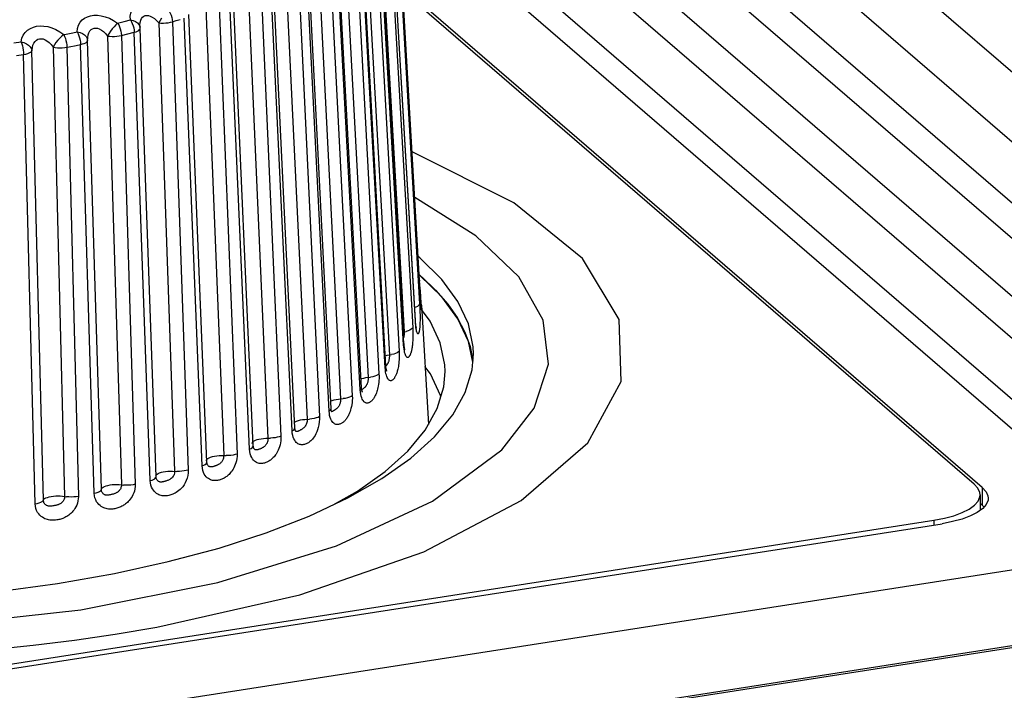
# Model space of a CAD drawing. Header units: millimetres. Extents: x -2579 to 1363, y -329 to 2298.
# Tile 273 of 280: x 1196 to 1210, y 1192 to 1201. Entities that reach past the tile are written whole.
import ezdxf

# ---------------------------------------------------------------- set-up
doc = ezdxf.new("R2010")
doc.units = ezdxf.units.MM
doc.header["$LTSCALE"] = 30.734
doc.layers.get('0').update_dxf_attribs({"linetype": 'CONTINUOUS'})

msp = doc.modelspace()

# ---------------------------------------------------------------- linework, layer by layer
at = {"color": 2}
for p, q in [((1218.289, 1193.124), (1184.716, 1222.107)), ((1216.127, 1192.787), (1182.554, 1221.77)), ((1184.256, 1221.586), (1217.83, 1192.603)), ((1183.005, 1220.617), (1214.177, 1193.707)), ((1201.081, 1204.459), (1213.591, 1193.66)), ((1201.436, 1203.398), (1201.777, 1197.546)), ((1201.755, 1198.173), (1201.444, 1203.472)), ((1201.721, 1197.317), (1201.38, 1203.168)), ((1201.235, 1203.038), (1201.571, 1197.174)), ((1201.351, 1203.094), (1201.687, 1197.23)), ((1201.565, 1197.004), (1201.229, 1202.868)), ((1201.481, 1202.914), (1211.445, 1194.311)), ((1201.049, 1202.745), (1201.377, 1196.868)), ((1201.18, 1202.796), (1201.507, 1196.92)), ((1200.78, 1202.46), (1201.096, 1196.572)), ((1200.924, 1202.506), (1201.239, 1196.618)), ((1201.322, 1196.7), (1200.994, 1202.576)), ((1200.586, 1202.227), (1200.886, 1196.327)), ((1200.992, 1196.406), (1200.676, 1202.294)), ((1200.432, 1202.186), (1200.732, 1196.287)), ((1200.17, 1201.962), (1200.453, 1196.052)), ((1200.58, 1196.126), (1200.279, 1202.025)), ((1200.007, 1201.927), (1200.289, 1196.017)), ((1199.51, 1201.686), (1199.771, 1195.766)), ((1199.681, 1201.714), (1199.942, 1195.794)), ((1200.09, 1195.863), (1199.808, 1201.773)), ((1199.528, 1195.62), (1199.267, 1201.54)), ((1198.947, 1201.465), (1199.185, 1195.536)), ((1199.125, 1201.486), (1199.362, 1195.557)), ((1197.782, 1201.264), (1197.867, 1201.284)), ((1197.867, 1201.284), (1197.95, 1201.305)), ((1198.364, 1201.33), (1198.325, 1201.266)), ((1198.506, 1201.281), (1198.558, 1201.297)), ((1198.506, 1201.281), (1198.716, 1195.344)), ((1198.558, 1201.297), (1198.611, 1201.313)), ((1198.9, 1195.4), (1198.662, 1201.329)), ((1198.075, 1201.223), (1198.078, 1201.211)), ((1198.077, 1201.22), (1198.077, 1201.237)), ((1198.325, 1201.266), (1198.535, 1195.329)), ((1197.188, 1201.134), (1197.247, 1201.146)), ((1197.566, 1195.09), (1197.384, 1201.034)), ((1197.649, 1201.092), (1197.831, 1195.148)), ((1197.832, 1201.1), (1197.917, 1201.121)), ((1197.832, 1201.1), (1198.014, 1195.156)), ((1197.917, 1201.121), (1198.001, 1201.142)), ((1198.212, 1195.205), (1198.001, 1201.142)), ((1196.41, 1201), (1196.503, 1201.014)), ((1196.799, 1194.947), (1196.648, 1200.897)), ((1196.927, 1200.945), (1197.079, 1194.995)), ((1197.11, 1200.946), (1197.262, 1194.995)), ((1197.231, 1200.969), (1197.291, 1200.981)), ((1197.473, 1195.037), (1197.291, 1200.981)), ((1196.444, 1200.834), (1196.538, 1200.848)), ((1196.69, 1194.898), (1196.538, 1200.848)), ((1201.786, 1197.633), (1201.773, 1197.861)), ((1201.786, 1197.633), (1201.786, 1197.636)), ((1201.787, 1197.627), (1201.786, 1197.633)), ((1201.788, 1197.601), (1201.788, 1197.61)), ((1201.789, 1197.595), (1201.788, 1197.601)), ((1201.721, 1197.317), (1201.722, 1197.326)), ((1201.723, 1197.286), (1201.721, 1197.317)), ((1201.562, 1197.172), (1201.6, 1197.181)), ((1201.568, 1196.974), (1201.565, 1197.004)), ((1201.324, 1196.67), (1201.322, 1196.7)), ((1200.994, 1196.375), (1200.992, 1196.406)), ((1200.999, 1196.347), (1200.994, 1196.375)), ((1200.997, 1196.403), (1200.995, 1196.404)), ((1201.008, 1196.428), (1201.009, 1196.434)), ((1201.036, 1196.425), (1201.029, 1196.419)), ((1200.583, 1196.094), (1200.58, 1196.126)), ((1200.606, 1196.158), (1200.606, 1196.16)), ((1200.126, 1195.894), (1200.127, 1195.902)), ((1199.56, 1195.698), (1199.56, 1195.701)), ((1199.577, 1195.66), (1199.577, 1195.664)), ((1198.955, 1195.47), (1198.956, 1195.479)), ((1198.956, 1195.479), (1198.963, 1195.489)), ((1198.96, 1195.438), (1198.962, 1195.448)), ((1198.289, 1195.273), (1198.293, 1195.281)), ((1198.289, 1195.251), (1198.29, 1195.256)), ((1209.222, 1195.113), (1209.222, 1194.881)), ((1208.581, 1194.679), (1208.581, 1194.618)), ((1167.602, 1187.478), (1211.445, 1194.311)), ((1203.178, 1191.992), (1214.177, 1193.707))]:
    msp.add_line(p, q, dxfattribs=at)
at = {"color": 7}
for p, q in [((1216.914, 1192.578), (1183.34, 1221.561)), ((1201.777, 1197.861), (1201.435, 1203.7)), ((1201.788, 1197.61), (1201.444, 1203.475)), ((1201.457, 1203.326), (1212.101, 1194.137)), ((1201.723, 1197.324), (1201.381, 1203.178)), ((1201.57, 1197.021), (1201.234, 1202.885)), ((1201.332, 1196.722), (1201.004, 1202.599)), ((1201.009, 1196.434), (1200.693, 1202.322)), ((1200.606, 1196.16), (1200.305, 1202.059)), ((1200.127, 1195.902), (1199.845, 1201.812)), ((1209.222, 1195.113), (1201.55, 1201.737)), ((1209.114, 1195.159), (1201.553, 1201.686)), ((1199.577, 1195.664), (1199.316, 1201.584)), ((1198.962, 1195.448), (1198.725, 1201.377)), ((1198.077, 1201.217), (1198.077, 1201.22)), ((1198.078, 1201.211), (1198.077, 1201.217)), ((1198.078, 1201.211), (1198.078, 1201.211)), ((1198.29, 1195.256), (1198.079, 1201.193)), ((1201.782, 1197.922), (1201.773, 1197.929)), ((1202.07, 1197.637), (1201.782, 1197.922)), ((1201.781, 1197.795), (1201.777, 1197.861)), ((1201.787, 1197.712), (1201.781, 1197.795)), ((1201.798, 1197.558), (1201.787, 1197.712)), ((1201.79, 1197.581), (1201.788, 1197.61)), ((1201.801, 1197.527), (1201.798, 1197.558)), ((1201.801, 1197.527), (1201.893, 1195.948)), ((1201.917, 1197.315), (1201.79, 1197.49)), ((1202.472, 1196.673), (1202.489, 1196.882)), ((1201.332, 1196.713), (1201.332, 1196.722)), ((1202.115, 1196.649), (1202.111, 1196.739)), ((1201.919, 1196.617), (1201.848, 1196.714)), ((1202.053, 1196.33), (1201.919, 1196.617)), ((1202.381, 1196.371), (1202.472, 1196.673)), ((1200.995, 1196.404), (1200.995, 1196.404)), ((1201.01, 1196.419), (1201.009, 1196.434)), ((1202.057, 1196.311), (1202.053, 1196.33)), ((1200.603, 1196.126), (1200.603, 1196.126)), ((1200.607, 1196.145), (1200.606, 1196.16)), ((1201.852, 1195.874), (1202.011, 1196.159)), ((1200.131, 1195.866), (1200.131, 1195.866)), ((1199.584, 1195.629), (1199.584, 1195.629)), ((1209.222, 1195.113), (1209.272, 1195.058)), ((1209.193, 1195.017), (1209.193, 1194.81)), ((1209.222, 1194.881), (1209.193, 1194.906)), ((1209.156, 1194.783), (1209.065, 1194.736)), ((1209.227, 1194.834), (1209.156, 1194.783)), ((1209.245, 1194.855), (1209.222, 1194.881)), ((1168.868, 1188.49), (1208.581, 1194.679)), ((1168.882, 1188.43), (1208.689, 1194.634)), ((1199.746, 1194.513), (1200.316, 1194.735)), ((1196.203, 1193.736), (1196.987, 1193.843)), ((1203.132, 1192.009), (1213.843, 1193.679))]:
    msp.add_line(p, q, dxfattribs=at)
at = {"color": 2}
for points in [[(1197.95, 1201.305), (1197.949, 1201.354), (1197.955, 1201.397), (1197.971, 1201.435), (1197.993, 1201.467), (1198.021, 1201.493), (1198.055, 1201.512), (1198.091, 1201.526), (1198.132, 1201.534), (1198.178, 1201.536), (1198.228, 1201.531), (1198.281, 1201.52), (1198.336, 1201.502), (1198.392, 1201.476), (1198.449, 1201.442)], [(1198.449, 1201.442), (1198.464, 1201.42), (1198.478, 1201.394), (1198.489, 1201.367), (1198.498, 1201.338), (1198.503, 1201.309), (1198.506, 1201.281)], [(1197.247, 1201.146), (1197.252, 1201.194), (1197.265, 1201.237), (1197.285, 1201.274), (1197.313, 1201.305), (1197.345, 1201.33), (1197.382, 1201.348), (1197.422, 1201.361), (1197.466, 1201.367), (1197.513, 1201.367), (1197.564, 1201.361), (1197.618, 1201.348), (1197.673, 1201.327), (1197.728, 1201.299), (1197.782, 1201.264)], [(1197.95, 1201.305), (1197.986, 1201.298), (1198.018, 1201.285), (1198.044, 1201.268), (1198.063, 1201.247), (1198.075, 1201.223)], [(1197.95, 1201.305), (1197.964, 1201.282), (1197.976, 1201.256), (1197.986, 1201.228), (1197.994, 1201.199), (1197.999, 1201.171), (1198.001, 1201.142)], [(1198.077, 1201.237), (1198.08, 1201.271), (1198.087, 1201.301), (1198.097, 1201.324), (1198.111, 1201.343), (1198.127, 1201.356), (1198.146, 1201.364), (1198.166, 1201.366), (1198.189, 1201.364), (1198.213, 1201.356), (1198.24, 1201.343), (1198.268, 1201.323), (1198.296, 1201.298), (1198.325, 1201.266)], [(1198.325, 1201.266), (1198.355, 1201.264), (1198.387, 1201.264), (1198.419, 1201.266), (1198.45, 1201.269), (1198.479, 1201.274), (1198.506, 1201.281)], [(1196.503, 1201.014), (1196.514, 1201.062), (1196.532, 1201.105), (1196.558, 1201.141), (1196.59, 1201.171), (1196.627, 1201.194), (1196.667, 1201.211), (1196.71, 1201.222), (1196.756, 1201.227), (1196.805, 1201.225), (1196.856, 1201.217), (1196.91, 1201.201), (1196.964, 1201.179), (1197.017, 1201.149), (1197.069, 1201.111)], [(1197.384, 1201.034), (1197.386, 1201.073), (1197.392, 1201.107), (1197.402, 1201.136), (1197.415, 1201.159), (1197.431, 1201.177), (1197.449, 1201.189), (1197.469, 1201.196), (1197.49, 1201.198), (1197.514, 1201.195), (1197.539, 1201.187), (1197.566, 1201.172), (1197.594, 1201.151), (1197.622, 1201.125), (1197.649, 1201.092)], [(1197.782, 1201.264), (1197.759, 1201.242), (1197.735, 1201.216), (1197.711, 1201.186), (1197.688, 1201.155), (1197.667, 1201.122), (1197.649, 1201.092)], [(1197.782, 1201.264), (1197.796, 1201.24), (1197.808, 1201.214), (1197.817, 1201.187), (1197.825, 1201.158), (1197.83, 1201.129), (1197.832, 1201.1)], [(1198.001, 1201.142), (1198.026, 1201.149), (1198.046, 1201.158), (1198.062, 1201.167), (1198.073, 1201.177), (1198.079, 1201.188), (1198.079, 1201.193)], [(1196.648, 1200.897), (1196.653, 1200.936), (1196.661, 1200.97), (1196.674, 1200.998), (1196.689, 1201.021), (1196.707, 1201.038), (1196.727, 1201.05), (1196.748, 1201.056), (1196.771, 1201.057), (1196.795, 1201.053), (1196.821, 1201.044), (1196.847, 1201.028), (1196.875, 1201.006), (1196.902, 1200.979), (1196.927, 1200.945)], [(1197.069, 1201.111), (1197.043, 1201.091), (1197.016, 1201.065), (1196.99, 1201.037), (1196.966, 1201.006), (1196.945, 1200.974), (1196.927, 1200.945)], [(1197.069, 1201.111), (1197.099, 1201.117), (1197.188, 1201.134)], [(1197.069, 1201.111), (1197.08, 1201.087), (1197.09, 1201.061), (1197.098, 1201.033), (1197.104, 1201.004), (1197.108, 1200.974), (1197.11, 1200.946)], [(1197.247, 1201.146), (1197.284, 1201.138), (1197.317, 1201.124), (1197.345, 1201.106), (1197.366, 1201.084), (1197.379, 1201.059), (1197.384, 1201.034)], [(1197.247, 1201.146), (1197.259, 1201.122), (1197.269, 1201.096), (1197.278, 1201.068), (1197.284, 1201.039), (1197.289, 1201.01), (1197.291, 1200.981)], [(1197.291, 1200.981), (1197.317, 1200.987), (1197.34, 1200.995), (1197.359, 1201.004), (1197.373, 1201.014), (1197.381, 1201.024), (1197.384, 1201.034)], [(1197.649, 1201.092), (1197.678, 1201.089), (1197.71, 1201.088), (1197.742, 1201.088), (1197.773, 1201.09), (1197.804, 1201.094), (1197.832, 1201.1)], [(1196.503, 1201.014), (1196.54, 1201.005), (1196.574, 1200.989), (1196.603, 1200.97), (1196.626, 1200.948), (1196.641, 1200.922), (1196.648, 1200.897)], [(1196.503, 1201.014), (1196.513, 1200.99), (1196.521, 1200.964), (1196.528, 1200.935), (1196.533, 1200.906), (1196.537, 1200.877), (1196.538, 1200.848)], [(1196.538, 1200.848), (1196.566, 1200.853), (1196.592, 1200.86), (1196.613, 1200.868), (1196.63, 1200.877), (1196.642, 1200.887), (1196.648, 1200.897)], [(1196.927, 1200.945), (1196.955, 1200.941), (1196.986, 1200.938), (1197.017, 1200.937), (1197.049, 1200.938), (1197.081, 1200.941), (1197.11, 1200.946)], [(1197.11, 1200.946), (1197.14, 1200.951), (1197.231, 1200.969)], [(1201.777, 1197.861), (1201.776, 1197.851), (1201.774, 1197.848)], [(1201.777, 1197.546), (1201.773, 1197.534), (1201.763, 1197.523), (1201.748, 1197.512), (1201.728, 1197.502), (1201.713, 1197.496)], [(1201.777, 1197.546), (1201.779, 1197.515), (1201.78, 1197.485), (1201.781, 1197.456), (1201.782, 1197.428), (1201.783, 1197.403), (1201.783, 1197.379), (1201.783, 1197.357), (1201.783, 1197.337), (1201.783, 1197.319), (1201.782, 1197.302), (1201.782, 1197.287), (1201.781, 1197.274), (1201.781, 1197.262), (1201.78, 1197.251), (1201.779, 1197.24), (1201.778, 1197.23), (1201.777, 1197.221)], [(1201.801, 1197.513), (1201.802, 1197.502), (1201.802, 1197.496), (1201.803, 1197.49), (1201.803, 1197.485), (1201.803, 1197.481), (1201.803, 1197.476), (1201.803, 1197.472), (1201.803, 1197.469), (1201.803, 1197.467), (1201.802, 1197.466), (1201.802, 1197.466), (1201.801, 1197.468), (1201.8, 1197.473), (1201.799, 1197.48), (1201.798, 1197.49), (1201.796, 1197.504), (1201.794, 1197.522), (1201.792, 1197.545), (1201.79, 1197.572), (1201.79, 1197.581)], [(1201.729, 1197.233), (1201.726, 1197.258), (1201.723, 1197.286)], [(1201.57, 1197.121), (1201.569, 1197.113), (1201.568, 1197.105), (1201.566, 1197.096), (1201.566, 1197.095)], [(1201.571, 1197.174), (1201.571, 1197.168), (1201.571, 1197.163), (1201.571, 1197.156), (1201.571, 1197.15), (1201.571, 1197.143), (1201.571, 1197.136), (1201.571, 1197.129), (1201.57, 1197.121)], [(1201.687, 1197.23), (1201.688, 1197.216), (1201.689, 1197.201), (1201.689, 1197.186), (1201.689, 1197.17), (1201.689, 1197.153), (1201.689, 1197.136), (1201.689, 1197.117), (1201.689, 1197.097), (1201.688, 1197.077), (1201.687, 1197.057), (1201.685, 1197.037), (1201.684, 1197.018), (1201.682, 1197), (1201.68, 1196.983), (1201.677, 1196.968), (1201.675, 1196.955), (1201.673, 1196.943), (1201.671, 1196.932), (1201.669, 1196.922), (1201.666, 1196.912), (1201.664, 1196.903), (1201.661, 1196.895), (1201.658, 1196.887), (1201.656, 1196.88), (1201.653, 1196.873), (1201.65, 1196.867), (1201.647, 1196.861), (1201.644, 1196.856), (1201.641, 1196.851), (1201.638, 1196.847), (1201.634, 1196.843), (1201.631, 1196.839), (1201.627, 1196.837), (1201.624, 1196.835), (1201.62, 1196.834), (1201.616, 1196.835), (1201.612, 1196.836), (1201.607, 1196.839), (1201.603, 1196.843), (1201.598, 1196.85), (1201.593, 1196.858), (1201.589, 1196.869), (1201.584, 1196.883), (1201.579, 1196.9), (1201.575, 1196.922)], [(1201.687, 1197.23), (1201.679, 1197.219), (1201.666, 1197.208), (1201.648, 1197.198), (1201.626, 1197.188), (1201.6, 1197.181)], [(1201.777, 1197.221), (1201.776, 1197.212), (1201.775, 1197.204), (1201.774, 1197.196), (1201.773, 1197.189), (1201.772, 1197.183), (1201.77, 1197.177), (1201.769, 1197.171), (1201.768, 1197.166), (1201.766, 1197.162), (1201.764, 1197.158), (1201.762, 1197.154), (1201.761, 1197.151), (1201.759, 1197.149), (1201.757, 1197.148), (1201.754, 1197.148), (1201.752, 1197.15), (1201.75, 1197.152), (1201.747, 1197.156), (1201.744, 1197.162), (1201.741, 1197.171), (1201.738, 1197.182), (1201.735, 1197.195), (1201.732, 1197.212), (1201.729, 1197.233)], [(1201.565, 1197.004), (1201.57, 1197.016), (1201.57, 1197.021)], [(1201.324, 1196.858), (1201.348, 1196.864), (1201.407, 1196.874)], [(1201.377, 1196.868), (1201.377, 1196.857), (1201.377, 1196.845), (1201.376, 1196.833), (1201.375, 1196.822)], [(1201.507, 1196.92), (1201.496, 1196.909), (1201.48, 1196.898), (1201.459, 1196.889), (1201.435, 1196.88), (1201.407, 1196.874)], [(1201.507, 1196.92), (1201.508, 1196.89), (1201.508, 1196.861), (1201.508, 1196.832), (1201.506, 1196.805), (1201.504, 1196.78), (1201.502, 1196.757), (1201.499, 1196.735), (1201.496, 1196.716), (1201.492, 1196.698), (1201.489, 1196.681), (1201.485, 1196.666), (1201.482, 1196.653), (1201.478, 1196.641), (1201.475, 1196.63), (1201.471, 1196.62), (1201.467, 1196.61), (1201.463, 1196.601), (1201.46, 1196.592), (1201.455, 1196.584), (1201.451, 1196.577), (1201.447, 1196.57), (1201.443, 1196.563), (1201.439, 1196.558), (1201.434, 1196.552)], [(1201.575, 1196.922), (1201.571, 1196.946), (1201.568, 1196.974)], [(1201.322, 1196.7), (1201.329, 1196.711), (1201.332, 1196.722)], [(1201.375, 1196.822), (1201.374, 1196.812), (1201.372, 1196.803), (1201.37, 1196.794), (1201.368, 1196.786), (1201.366, 1196.779), (1201.363, 1196.772), (1201.361, 1196.766), (1201.358, 1196.76), (1201.355, 1196.755), (1201.352, 1196.751), (1201.35, 1196.746), (1201.347, 1196.742), (1201.344, 1196.738), (1201.341, 1196.734), (1201.337, 1196.73), (1201.334, 1196.726), (1201.332, 1196.723)], [(1201.239, 1196.618), (1201.24, 1196.588), (1201.24, 1196.559), (1201.238, 1196.531), (1201.236, 1196.505), (1201.233, 1196.48), (1201.229, 1196.457), (1201.225, 1196.436), (1201.22, 1196.417), (1201.215, 1196.399), (1201.211, 1196.383), (1201.206, 1196.368), (1201.201, 1196.355), (1201.196, 1196.343), (1201.191, 1196.332), (1201.186, 1196.322), (1201.181, 1196.312), (1201.176, 1196.303), (1201.17, 1196.295), (1201.165, 1196.287), (1201.16, 1196.28), (1201.154, 1196.273), (1201.148, 1196.267), (1201.143, 1196.261), (1201.137, 1196.255), (1201.131, 1196.25), (1201.125, 1196.246), (1201.119, 1196.242), (1201.113, 1196.238), (1201.106, 1196.235), (1201.099, 1196.233), (1201.093, 1196.231), (1201.086, 1196.23), (1201.079, 1196.23), (1201.072, 1196.232), (1201.064, 1196.234), (1201.057, 1196.237), (1201.049, 1196.242), (1201.041, 1196.25), (1201.033, 1196.259), (1201.025, 1196.27), (1201.018, 1196.285), (1201.011, 1196.302), (1201.004, 1196.323), (1200.999, 1196.347)], [(1201.239, 1196.618), (1201.225, 1196.607), (1201.206, 1196.597), (1201.183, 1196.589), (1201.157, 1196.581), (1201.127, 1196.575)], [(1201.332, 1196.62), (1201.327, 1196.644), (1201.324, 1196.67)], [(1201.434, 1196.552), (1201.43, 1196.547), (1201.426, 1196.543), (1201.421, 1196.539), (1201.416, 1196.535), (1201.411, 1196.532), (1201.406, 1196.53), (1201.401, 1196.528), (1201.396, 1196.527), (1201.39, 1196.528), (1201.385, 1196.529), (1201.379, 1196.531), (1201.373, 1196.534), (1201.367, 1196.54), (1201.361, 1196.547), (1201.355, 1196.556), (1201.349, 1196.568), (1201.343, 1196.582), (1201.337, 1196.599), (1201.332, 1196.62)], [(1201.003, 1196.552), (1201.012, 1196.555), (1201.038, 1196.562), (1201.066, 1196.568), (1201.127, 1196.575)], [(1201.096, 1196.572), (1201.096, 1196.56), (1201.096, 1196.548), (1201.095, 1196.537), (1201.094, 1196.526), (1201.092, 1196.516), (1201.09, 1196.507), (1201.087, 1196.499), (1201.084, 1196.491), (1201.081, 1196.484), (1201.078, 1196.477), (1201.075, 1196.471), (1201.072, 1196.465), (1201.069, 1196.46), (1201.065, 1196.456), (1201.062, 1196.451), (1201.059, 1196.447), (1201.055, 1196.443), (1201.051, 1196.439), (1201.047, 1196.436), (1201.044, 1196.432), (1201.04, 1196.429), (1201.036, 1196.425)], [(1200.992, 1196.406), (1201.003, 1196.417), (1201.008, 1196.428)], [(1201.013, 1196.406), (1201.011, 1196.405), (1201.008, 1196.403), (1201.006, 1196.402), (1201.004, 1196.401), (1201.001, 1196.401), (1200.999, 1196.402), (1200.997, 1196.403)], [(1201.029, 1196.419), (1201.022, 1196.414), (1201.019, 1196.411), (1201.016, 1196.409), (1201.013, 1196.406)], [(1200.886, 1196.327), (1200.887, 1196.296), (1200.886, 1196.266), (1200.883, 1196.237), (1200.88, 1196.21), (1200.875, 1196.185), (1200.869, 1196.161), (1200.864, 1196.14), (1200.857, 1196.12), (1200.851, 1196.103), (1200.844, 1196.087), (1200.837, 1196.072), (1200.831, 1196.059), (1200.824, 1196.048), (1200.818, 1196.037), (1200.811, 1196.027), (1200.804, 1196.018), (1200.797, 1196.009), (1200.79, 1196.001), (1200.783, 1195.994), (1200.776, 1195.987), (1200.768, 1195.98), (1200.761, 1195.974), (1200.754, 1195.969), (1200.746, 1195.964), (1200.738, 1195.96), (1200.73, 1195.956), (1200.722, 1195.953), (1200.714, 1195.95), (1200.705, 1195.948), (1200.696, 1195.947), (1200.687, 1195.947), (1200.679, 1195.947), (1200.669, 1195.949), (1200.66, 1195.953), (1200.65, 1195.958), (1200.64, 1195.965), (1200.63, 1195.974), (1200.62, 1195.986), (1200.611, 1196.001), (1200.602, 1196.019), (1200.594, 1196.041), (1200.587, 1196.066), (1200.583, 1196.094)], [(1200.601, 1196.259), (1200.62, 1196.267), (1200.645, 1196.274), (1200.672, 1196.28), (1200.702, 1196.284), (1200.764, 1196.29)], [(1200.732, 1196.287), (1200.732, 1196.274), (1200.732, 1196.262), (1200.73, 1196.251), (1200.728, 1196.24), (1200.726, 1196.23), (1200.723, 1196.22), (1200.719, 1196.212), (1200.716, 1196.204), (1200.712, 1196.197), (1200.708, 1196.19), (1200.704, 1196.184), (1200.7, 1196.179), (1200.696, 1196.174), (1200.692, 1196.17), (1200.688, 1196.165), (1200.683, 1196.161), (1200.679, 1196.157), (1200.674, 1196.154), (1200.669, 1196.15), (1200.665, 1196.146), (1200.66, 1196.143), (1200.655, 1196.14), (1200.651, 1196.137), (1200.646, 1196.134), (1200.642, 1196.131), (1200.638, 1196.129), (1200.634, 1196.127), (1200.63, 1196.125), (1200.627, 1196.123), (1200.623, 1196.122), (1200.62, 1196.121), (1200.617, 1196.12), (1200.613, 1196.121)], [(1200.886, 1196.327), (1200.87, 1196.317), (1200.848, 1196.308), (1200.823, 1196.3), (1200.794, 1196.294), (1200.764, 1196.29)], [(1200.58, 1196.126), (1200.594, 1196.136), (1200.603, 1196.147), (1200.606, 1196.158)], [(1200.613, 1196.121), (1200.61, 1196.121), (1200.607, 1196.123), (1200.603, 1196.125), (1200.603, 1196.126)], [(1200.453, 1196.052), (1200.453, 1196.017), (1200.45, 1195.982), (1200.445, 1195.945), (1200.437, 1195.91), (1200.428, 1195.879), (1200.417, 1195.85), (1200.406, 1195.825), (1200.394, 1195.804), (1200.382, 1195.785), (1200.37, 1195.768), (1200.358, 1195.753), (1200.347, 1195.741), (1200.336, 1195.731), (1200.325, 1195.722), (1200.315, 1195.714), (1200.305, 1195.707), (1200.295, 1195.701), (1200.285, 1195.696), (1200.274, 1195.691), (1200.264, 1195.687), (1200.253, 1195.684), (1200.242, 1195.681), (1200.231, 1195.68), (1200.221, 1195.679), (1200.211, 1195.68), (1200.201, 1195.681), (1200.19, 1195.684), (1200.179, 1195.688), (1200.168, 1195.693), (1200.157, 1195.701), (1200.145, 1195.711), (1200.134, 1195.723), (1200.124, 1195.739), (1200.114, 1195.757), (1200.105, 1195.779), (1200.098, 1195.804), (1200.093, 1195.832), (1200.09, 1195.863)], [(1200.123, 1195.981), (1200.129, 1195.985), (1200.149, 1195.994), (1200.173, 1196.001), (1200.199, 1196.008), (1200.228, 1196.013), (1200.258, 1196.016), (1200.321, 1196.019)], [(1200.289, 1196.017), (1200.289, 1196.003), (1200.288, 1195.989), (1200.285, 1195.975), (1200.281, 1195.961), (1200.276, 1195.948), (1200.27, 1195.937), (1200.264, 1195.927), (1200.258, 1195.918), (1200.251, 1195.91), (1200.244, 1195.903), (1200.237, 1195.897), (1200.229, 1195.892), (1200.222, 1195.887), (1200.216, 1195.883), (1200.209, 1195.879), (1200.203, 1195.875), (1200.197, 1195.872), (1200.191, 1195.869), (1200.185, 1195.866), (1200.179, 1195.863), (1200.174, 1195.861), (1200.169, 1195.859), (1200.164, 1195.857), (1200.16, 1195.856), (1200.156, 1195.856), (1200.152, 1195.856), (1200.148, 1195.856), (1200.144, 1195.857), (1200.14, 1195.859), (1200.136, 1195.862)], [(1200.453, 1196.052), (1200.433, 1196.042), (1200.409, 1196.034), (1200.382, 1196.027), (1200.352, 1196.022), (1200.321, 1196.019)], [(1200.09, 1195.863), (1200.107, 1195.873), (1200.119, 1195.883), (1200.126, 1195.894)], [(1200.136, 1195.862), (1200.132, 1195.865), (1200.131, 1195.866)], [(1199.942, 1195.794), (1199.942, 1195.763), (1199.94, 1195.733), (1199.936, 1195.704), (1199.93, 1195.677), (1199.923, 1195.653), (1199.915, 1195.63), (1199.906, 1195.609), (1199.897, 1195.59), (1199.888, 1195.573), (1199.878, 1195.557), (1199.869, 1195.544), (1199.86, 1195.531), (1199.851, 1195.52), (1199.841, 1195.51), (1199.832, 1195.501), (1199.823, 1195.492), (1199.813, 1195.484), (1199.804, 1195.477), (1199.794, 1195.47), (1199.784, 1195.464), (1199.774, 1195.458), (1199.764, 1195.453), (1199.754, 1195.448), (1199.744, 1195.444), (1199.734, 1195.44), (1199.723, 1195.437), (1199.712, 1195.434), (1199.7, 1195.433), (1199.689, 1195.431), (1199.677, 1195.431), (1199.666, 1195.432), (1199.654, 1195.433), (1199.642, 1195.436), (1199.629, 1195.44), (1199.617, 1195.446), (1199.604, 1195.454), (1199.591, 1195.464), (1199.578, 1195.477), (1199.566, 1195.493), (1199.555, 1195.511), (1199.545, 1195.534), (1199.537, 1195.56), (1199.531, 1195.588), (1199.528, 1195.62)], [(1199.56, 1195.701), (1199.564, 1195.711), (1199.572, 1195.721)], [(1199.572, 1195.721), (1199.586, 1195.731), (1199.604, 1195.74)], [(1199.771, 1195.766), (1199.771, 1195.754), (1199.77, 1195.742), (1199.768, 1195.73), (1199.765, 1195.719), (1199.762, 1195.71), (1199.758, 1195.701), (1199.753, 1195.692), (1199.749, 1195.685), (1199.744, 1195.678), (1199.739, 1195.672), (1199.734, 1195.666), (1199.729, 1195.661), (1199.723, 1195.657), (1199.718, 1195.652), (1199.713, 1195.648), (1199.707, 1195.645), (1199.701, 1195.641), (1199.695, 1195.638), (1199.689, 1195.635), (1199.683, 1195.632), (1199.677, 1195.629), (1199.671, 1195.626), (1199.665, 1195.623), (1199.659, 1195.621), (1199.653, 1195.619), (1199.647, 1195.617), (1199.642, 1195.615), (1199.636, 1195.613), (1199.631, 1195.612), (1199.626, 1195.611), (1199.621, 1195.61), (1199.616, 1195.61), (1199.611, 1195.611), (1199.606, 1195.612), (1199.602, 1195.614), (1199.597, 1195.616), (1199.592, 1195.62), (1199.587, 1195.625), (1199.584, 1195.629)], [(1199.604, 1195.74), (1199.626, 1195.748), (1199.652, 1195.755), (1199.68, 1195.76), (1199.71, 1195.764), (1199.741, 1195.766), (1199.803, 1195.766)], [(1199.942, 1195.794), (1199.92, 1195.786), (1199.894, 1195.778), (1199.866, 1195.773), (1199.835, 1195.769), (1199.803, 1195.766)], [(1199.362, 1195.557), (1199.361, 1195.526), (1199.358, 1195.496), (1199.353, 1195.468), (1199.347, 1195.441), (1199.338, 1195.416), (1199.329, 1195.394), (1199.319, 1195.374), (1199.309, 1195.355), (1199.299, 1195.338), (1199.288, 1195.323), (1199.277, 1195.31), (1199.267, 1195.298), (1199.256, 1195.287), (1199.246, 1195.277), (1199.236, 1195.269), (1199.225, 1195.26), (1199.215, 1195.253), (1199.204, 1195.246), (1199.193, 1195.239), (1199.182, 1195.233), (1199.171, 1195.228), (1199.16, 1195.223), (1199.148, 1195.219), (1199.137, 1195.215), (1199.125, 1195.212), (1199.114, 1195.209), (1199.101, 1195.207), (1199.089, 1195.205), (1199.076, 1195.205), (1199.063, 1195.205), (1199.05, 1195.206), (1199.037, 1195.208), (1199.024, 1195.211), (1199.01, 1195.216), (1198.996, 1195.222), (1198.982, 1195.231), (1198.968, 1195.242), (1198.954, 1195.255), (1198.941, 1195.271), (1198.928, 1195.29), (1198.918, 1195.313), (1198.909, 1195.339), (1198.903, 1195.368), (1198.9, 1195.4)], [(1199.362, 1195.557), (1199.337, 1195.549), (1199.309, 1195.543), (1199.279, 1195.539), (1199.248, 1195.536), (1199.216, 1195.535)], [(1199.528, 1195.62), (1199.548, 1195.629), (1199.563, 1195.639), (1199.572, 1195.65), (1199.577, 1195.66)], [(1198.9, 1195.4), (1198.922, 1195.408), (1198.94, 1195.417), (1198.953, 1195.427), (1198.96, 1195.438)], [(1198.963, 1195.489), (1198.975, 1195.499), (1198.992, 1195.508)], [(1199.185, 1195.536), (1199.184, 1195.523), (1199.183, 1195.512), (1199.181, 1195.5), (1199.177, 1195.489), (1199.173, 1195.48), (1199.169, 1195.471), (1199.164, 1195.463), (1199.159, 1195.455), (1199.154, 1195.449), (1199.148, 1195.443), (1199.143, 1195.437), (1199.137, 1195.433), (1199.132, 1195.428), (1199.126, 1195.424), (1199.12, 1195.421), (1199.114, 1195.417), (1199.108, 1195.414), (1199.101, 1195.411), (1199.094, 1195.408), (1199.088, 1195.405), (1199.081, 1195.402), (1199.074, 1195.4), (1199.067, 1195.397), (1199.061, 1195.395), (1199.054, 1195.393), (1199.048, 1195.391), (1199.041, 1195.389), (1199.035, 1195.388), (1199.029, 1195.387), (1199.023, 1195.386), (1199.018, 1195.386), (1199.012, 1195.386), (1199.007, 1195.387), (1199.001, 1195.388), (1198.996, 1195.39), (1198.99, 1195.393), (1198.985, 1195.397), (1198.979, 1195.402), (1198.974, 1195.408), (1198.97, 1195.415), (1198.969, 1195.417)], [(1198.992, 1195.508), (1199.012, 1195.516), (1199.037, 1195.523), (1199.064, 1195.529), (1199.093, 1195.533), (1199.124, 1195.536), (1199.154, 1195.537), (1199.216, 1195.535)], [(1198.716, 1195.344), (1198.715, 1195.309), (1198.711, 1195.274), (1198.702, 1195.239), (1198.69, 1195.205), (1198.676, 1195.174), (1198.66, 1195.148), (1198.643, 1195.124), (1198.626, 1195.104), (1198.609, 1195.087), (1198.592, 1195.072), (1198.575, 1195.059), (1198.558, 1195.048), (1198.543, 1195.039), (1198.528, 1195.032), (1198.514, 1195.025), (1198.5, 1195.02), (1198.486, 1195.015), (1198.472, 1195.011), (1198.457, 1195.008), (1198.443, 1195.005), (1198.428, 1195.004), (1198.413, 1195.003), (1198.398, 1195.003), (1198.384, 1195.004), (1198.37, 1195.005), (1198.356, 1195.008), (1198.342, 1195.012), (1198.327, 1195.018), (1198.312, 1195.025), (1198.297, 1195.034), (1198.282, 1195.045), (1198.268, 1195.059), (1198.254, 1195.076), (1198.242, 1195.095), (1198.23, 1195.119), (1198.221, 1195.145), (1198.215, 1195.173), (1198.212, 1195.205)], [(1198.535, 1195.329), (1198.535, 1195.315), (1198.533, 1195.301), (1198.529, 1195.287), (1198.523, 1195.274), (1198.517, 1195.262), (1198.509, 1195.251), (1198.501, 1195.242), (1198.492, 1195.234), (1198.483, 1195.227), (1198.474, 1195.221), (1198.465, 1195.216), (1198.455, 1195.211), (1198.446, 1195.208), (1198.437, 1195.204), (1198.429, 1195.201), (1198.42, 1195.199), (1198.412, 1195.196), (1198.404, 1195.194), (1198.395, 1195.192), (1198.387, 1195.19), (1198.379, 1195.188), (1198.372, 1195.187), (1198.365, 1195.186), (1198.358, 1195.186), (1198.352, 1195.186), (1198.346, 1195.186), (1198.34, 1195.187), (1198.334, 1195.189), (1198.328, 1195.191), (1198.322, 1195.195), (1198.316, 1195.199), (1198.311, 1195.204), (1198.305, 1195.21), (1198.3, 1195.218), (1198.296, 1195.227), (1198.292, 1195.237)], [(1198.293, 1195.281), (1198.303, 1195.291), (1198.318, 1195.3)], [(1198.318, 1195.3), (1198.337, 1195.309), (1198.36, 1195.316), (1198.386, 1195.322), (1198.415, 1195.327), (1198.445, 1195.33), (1198.475, 1195.331), (1198.506, 1195.331), (1198.566, 1195.327)], [(1198.716, 1195.344), (1198.69, 1195.337), (1198.661, 1195.332), (1198.63, 1195.328), (1198.598, 1195.327), (1198.566, 1195.327)], [(1198.014, 1195.156), (1198.013, 1195.125), (1198.009, 1195.095), (1198.003, 1195.067), (1197.994, 1195.041), (1197.984, 1195.017), (1197.973, 1194.995), (1197.961, 1194.976), (1197.949, 1194.958), (1197.936, 1194.942), (1197.923, 1194.928), (1197.91, 1194.915), (1197.898, 1194.904), (1197.886, 1194.895), (1197.873, 1194.886), (1197.861, 1194.878), (1197.849, 1194.87), (1197.836, 1194.864), (1197.823, 1194.857), (1197.81, 1194.852), (1197.797, 1194.847), (1197.784, 1194.842), (1197.771, 1194.839), (1197.758, 1194.835), (1197.745, 1194.832), (1197.731, 1194.83), (1197.718, 1194.828), (1197.703, 1194.827), (1197.688, 1194.827), (1197.674, 1194.827), (1197.659, 1194.828), (1197.644, 1194.83), (1197.629, 1194.834), (1197.613, 1194.838), (1197.597, 1194.844), (1197.581, 1194.851), (1197.565, 1194.861), (1197.549, 1194.873), (1197.533, 1194.887), (1197.518, 1194.904), (1197.504, 1194.925), (1197.492, 1194.948), (1197.482, 1194.975), (1197.476, 1195.004), (1197.473, 1195.037)], [(1198.014, 1195.156), (1197.986, 1195.15), (1197.955, 1195.146), (1197.923, 1195.144), (1197.892, 1195.143), (1197.86, 1195.145)], [(1198.212, 1195.205), (1198.237, 1195.212), (1198.257, 1195.221), (1198.273, 1195.23), (1198.284, 1195.24), (1198.289, 1195.251)], [(1197.473, 1195.037), (1197.499, 1195.043), (1197.522, 1195.051), (1197.541, 1195.06), (1197.555, 1195.069), (1197.563, 1195.079), (1197.566, 1195.09)], [(1197.566, 1195.09), (1197.569, 1195.1), (1197.577, 1195.11), (1197.59, 1195.119), (1197.608, 1195.128), (1197.629, 1195.135), (1197.654, 1195.142), (1197.682, 1195.147), (1197.711, 1195.151), (1197.742, 1195.152), (1197.773, 1195.153), (1197.803, 1195.151), (1197.86, 1195.145)], [(1197.831, 1195.148), (1197.831, 1195.136), (1197.829, 1195.124), (1197.826, 1195.113), (1197.822, 1195.102), (1197.818, 1195.093), (1197.812, 1195.084), (1197.807, 1195.077), (1197.801, 1195.07), (1197.795, 1195.063), (1197.789, 1195.058), (1197.782, 1195.053), (1197.776, 1195.049), (1197.77, 1195.045), (1197.763, 1195.041), (1197.757, 1195.038), (1197.75, 1195.035), (1197.743, 1195.032), (1197.735, 1195.03), (1197.728, 1195.027), (1197.72, 1195.025), (1197.712, 1195.023), (1197.704, 1195.021), (1197.697, 1195.019), (1197.689, 1195.018), (1197.681, 1195.016), (1197.673, 1195.015), (1197.666, 1195.014), (1197.658, 1195.013), (1197.651, 1195.012), (1197.643, 1195.012), (1197.637, 1195.012), (1197.63, 1195.013), (1197.623, 1195.014), (1197.616, 1195.016), (1197.61, 1195.018), (1197.603, 1195.021), (1197.597, 1195.026), (1197.59, 1195.031), (1197.584, 1195.038), (1197.579, 1195.045), (1197.574, 1195.055), (1197.57, 1195.065), (1197.568, 1195.077), (1197.566, 1195.09)], [(1197.262, 1194.995), (1197.26, 1194.965), (1197.256, 1194.935), (1197.249, 1194.907), (1197.24, 1194.881), (1197.229, 1194.858), (1197.217, 1194.837), (1197.205, 1194.818), (1197.191, 1194.8), (1197.178, 1194.785), (1197.164, 1194.771), (1197.15, 1194.759), (1197.137, 1194.749), (1197.124, 1194.739), (1197.111, 1194.731), (1197.098, 1194.724), (1197.085, 1194.717), (1197.072, 1194.71), (1197.058, 1194.705), (1197.044, 1194.7), (1197.03, 1194.695), (1197.017, 1194.691), (1197.003, 1194.688), (1196.989, 1194.685), (1196.975, 1194.683), (1196.961, 1194.681), (1196.946, 1194.68), (1196.931, 1194.679), (1196.915, 1194.679), (1196.9, 1194.68), (1196.884, 1194.682), (1196.868, 1194.685), (1196.852, 1194.689), (1196.836, 1194.694), (1196.82, 1194.7), (1196.803, 1194.708), (1196.786, 1194.719), (1196.769, 1194.731), (1196.752, 1194.746), (1196.737, 1194.764), (1196.722, 1194.784), (1196.71, 1194.809), (1196.699, 1194.836), (1196.693, 1194.865), (1196.69, 1194.898)], [(1196.69, 1194.898), (1196.718, 1194.903), (1196.743, 1194.91), (1196.765, 1194.918), (1196.781, 1194.927), (1196.793, 1194.937), (1196.799, 1194.947)], [(1196.799, 1194.947), (1196.805, 1194.957), (1196.816, 1194.966), (1196.832, 1194.975), (1196.852, 1194.983), (1196.876, 1194.99), (1196.903, 1194.995), (1196.932, 1194.999), (1196.962, 1195.002), (1196.993, 1195.003), (1197.023, 1195.002), (1197.052, 1194.999), (1197.107, 1194.991)], [(1197.079, 1194.995), (1197.079, 1194.983), (1197.077, 1194.971), (1197.074, 1194.96), (1197.069, 1194.949), (1197.065, 1194.94), (1197.059, 1194.932), (1197.053, 1194.924), (1197.047, 1194.918), (1197.041, 1194.912), (1197.034, 1194.906), (1197.028, 1194.902), (1197.021, 1194.898), (1197.014, 1194.894), (1197.008, 1194.891), (1197.001, 1194.888), (1196.994, 1194.885), (1196.986, 1194.883), (1196.979, 1194.88), (1196.971, 1194.878), (1196.963, 1194.876), (1196.954, 1194.875), (1196.946, 1194.873), (1196.938, 1194.871), (1196.93, 1194.87), (1196.922, 1194.869), (1196.913, 1194.868), (1196.905, 1194.867), (1196.897, 1194.866), (1196.889, 1194.866), (1196.881, 1194.866), (1196.874, 1194.866), (1196.867, 1194.867), (1196.86, 1194.869), (1196.852, 1194.871), (1196.845, 1194.874), (1196.838, 1194.877), (1196.831, 1194.882), (1196.824, 1194.887), (1196.818, 1194.894), (1196.812, 1194.902), (1196.807, 1194.912), (1196.803, 1194.922), (1196.8, 1194.934), (1196.799, 1194.947)], [(1197.262, 1194.995), (1197.232, 1194.991), (1197.201, 1194.988), (1197.169, 1194.987), (1197.137, 1194.988), (1197.107, 1194.991)]]:
    msp.add_lwpolyline(points, dxfattribs=at)
at = {"color": 7}
for points in [[(1198.3, 1193.262), (1200.191, 1193.692), (1201.833, 1194.263), (1203.123, 1194.943), (1204.005, 1195.705), (1204.443, 1196.515), (1204.418, 1197.34), (1203.931, 1198.145), (1203.022, 1198.884), (1201.679, 1199.558)], [(1202.865, 1195.611), (1203.294, 1196.163), (1203.482, 1196.745), (1203.414, 1197.329), (1203.09, 1197.902), (1202.519, 1198.448), (1201.713, 1198.954)], [(1202.069, 1197.87), (1201.782, 1198.154), (1201.759, 1198.172)], [(1201.775, 1197.928), (1201.787, 1197.918), (1201.799, 1197.907), (1201.81, 1197.898)], [(1201.81, 1197.898), (1201.989, 1197.727), (1202.149, 1197.541), (1202.273, 1197.364), (1202.374, 1197.172), (1202.444, 1196.979), (1202.482, 1196.788)], [(1202.489, 1196.882), (1202.485, 1196.976), (1202.423, 1197.279), (1202.283, 1197.578), (1202.069, 1197.87)], [(1202.48, 1196.772), (1202.423, 1197.046), (1202.284, 1197.345), (1202.07, 1197.637)], [(1201.793, 1197.544), (1201.791, 1197.567), (1201.79, 1197.581)], [(1201.798, 1197.495), (1201.798, 1197.494), (1201.798, 1197.494), (1201.798, 1197.495), (1201.797, 1197.499), (1201.797, 1197.503), (1201.796, 1197.509), (1201.795, 1197.516), (1201.794, 1197.524), (1201.794, 1197.533), (1201.793, 1197.544)], [(1201.734, 1197.223), (1201.735, 1197.222), (1201.734, 1197.226), (1201.732, 1197.235), (1201.73, 1197.246), (1201.728, 1197.261), (1201.726, 1197.28), (1201.724, 1197.3), (1201.723, 1197.324)], [(1202.111, 1196.739), (1202.051, 1197.029), (1201.917, 1197.315)], [(1201.582, 1196.938), (1201.582, 1196.939), (1201.58, 1196.945), (1201.578, 1196.956), (1201.575, 1196.972), (1201.573, 1196.991), (1201.571, 1197.014), (1201.57, 1197.021)], [(1201.341, 1196.657), (1201.342, 1196.655), (1201.342, 1196.657), (1201.34, 1196.663), (1201.337, 1196.675), (1201.334, 1196.692), (1201.332, 1196.713)], [(1202.011, 1196.159), (1202.098, 1196.448), (1202.115, 1196.649)], [(1201.016, 1196.383), (1201.018, 1196.38), (1201.019, 1196.378), (1201.018, 1196.381), (1201.015, 1196.389), (1201.013, 1196.402), (1201.01, 1196.419)], [(1201.661, 1195.501), (1201.974, 1195.783), (1202.215, 1196.074), (1202.381, 1196.371)], [(1200.615, 1196.113), (1200.614, 1196.113), (1200.612, 1196.119), (1200.609, 1196.13), (1200.607, 1196.145)], [(1200.132, 1195.865), (1200.134, 1195.863), (1200.135, 1195.862), (1200.134, 1195.864), (1200.131, 1195.87), (1200.129, 1195.881), (1200.127, 1195.895), (1200.127, 1195.902)], [(1200.633, 1194.884), (1200.954, 1195.067), (1201.321, 1195.325), (1201.621, 1195.595), (1201.852, 1195.874)], [(1189.321, 1193.537), (1191.234, 1193.302), (1193.274, 1193.213), (1195.323, 1193.278), (1197.295, 1193.495), (1199.106, 1193.854), (1200.679, 1194.34), (1201.948, 1194.932), (1202.865, 1195.611)], [(1199.584, 1195.628), (1199.584, 1195.629), (1199.582, 1195.633), (1199.58, 1195.642), (1199.578, 1195.655), (1199.577, 1195.664)], [(1198.969, 1195.417), (1198.968, 1195.418), (1198.966, 1195.423), (1198.964, 1195.431), (1198.963, 1195.443), (1198.962, 1195.448)], [(1200.316, 1194.735), (1200.828, 1194.975), (1201.278, 1195.231), (1201.661, 1195.501)], [(1198.292, 1195.237), (1198.291, 1195.246), (1198.29, 1195.256)], [(1209.192, 1195.017), (1209.189, 1195.048), (1209.164, 1195.104), (1209.114, 1195.159)], [(1209.272, 1195.058), (1209.297, 1195.003), (1209.3, 1194.972)], [(1209.048, 1194.828), (1209.119, 1194.879), (1209.166, 1194.934), (1209.19, 1194.991), (1209.192, 1195.017)], [(1209.3, 1194.972), (1209.298, 1194.945), (1209.274, 1194.889), (1209.227, 1194.834)], [(1208.847, 1194.74), (1208.957, 1194.781), (1209.048, 1194.828)], [(1208.581, 1194.679), (1208.722, 1194.706), (1208.847, 1194.74)], [(1209.065, 1194.736), (1208.955, 1194.695), (1208.83, 1194.661), (1208.689, 1194.634)], [(1196.987, 1193.843), (1197.74, 1193.976), (1198.451, 1194.132), (1199.123, 1194.312), (1199.746, 1194.513)], [(1195.018, 1192.89), (1195.548, 1192.923), (1196.111, 1192.969), (1196.666, 1193.025), (1197.213, 1193.092), (1197.75, 1193.17), (1198.3, 1193.262)]]:
    msp.add_lwpolyline(points, dxfattribs=at)
msp.add_arc((1197.899, 1201.187), 0.18, 2.0307, 7.5852, dxfattribs=at)

doc.saveas('drawing.dxf')
